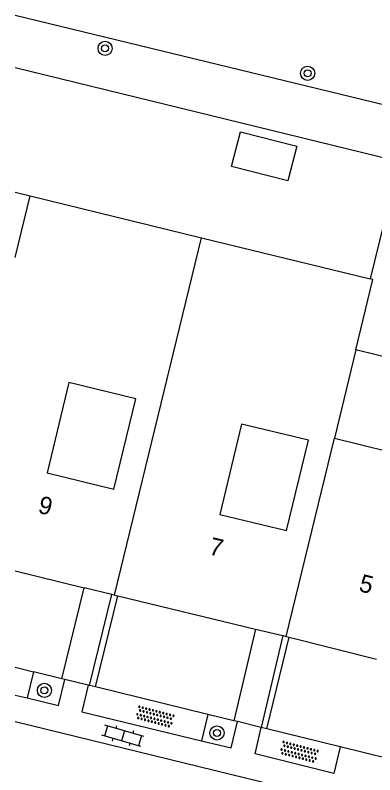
# Model space of a CAD drawing. Extents: x 128999 to 131010, y 395498 to 399007.
# Drawn here: x 129000 to 129020.38, y 397760.91 to 397803.98 of the extents above; entities that cross this region are included whole.
import ezdxf

# ---------------------------------------------------------------- set-up
doc = ezdxf.new("R2010")
doc.units = 0
for name, color, linetype in [('gg-afsc-erfafscheiding', 7, 'Continuous'), ('gg-afsc-muur', 7, 'Continuous'), ('gg-anno-huisnummerreeks BGT', 7, 'Continuous'), ('gg-bbg-bijgebouw', 7, 'Continuous'), ('gg-bbg-gedigitaliseerde bebouwing', 7, 'Continuous'), ('gg-bbg-hoofdgebouw', 7, 'Continuous'), ('gg-bbg-luifel en loopbrug', 7, 'Continuous'), ('gg-bbg-tussenscheiding', 7, 'Continuous'), ('gg-knt-verharding', 7, 'Continuous'), ('gg-kntw-bovenkant insteek waterloop', 7, 'Continuous'), ('gt-symb-boom', 7, 'Continuous'), ('gt-symb-klinker verharding', 7, 'Continuous'), ('gt-symb-overige verharding', 7, 'Continuous')]:
    doc.layers.add(name, color=color, linetype=linetype)

# ---------------------------------------------------------------- blocks, each defined once
blk = doc.blocks.new('gt0-OVH')
at = {"layer": 'gt-symb-overige verharding'}
for points in [[(-0.972, 0.298), (-0.967, 0.308), (-0.965, 0.319), (-0.966, 0.33), (-0.971, 0.34), (-0.978, 0.348), (-0.988, 0.353), (-0.999, 0.355), (-1.01, 0.354), (-1.02, 0.349), (-1.028, 0.342), (-1.033, 0.332), (-1.035, 0.321), (-1.034, 0.31), (-1.029, 0.3), (-1.022, 0.292), (-1.012, 0.287), (-1.001, 0.285), (-0.99, 0.286), (-0.98, 0.291)], [(-0.872, 0.106), (-0.867, 0.116), (-0.865, 0.126), (-0.866, 0.137), (-0.871, 0.147), (-0.878, 0.156), (-0.888, 0.161), (-0.899, 0.163), (-0.91, 0.162), (-0.92, 0.157), (-0.928, 0.15), (-0.933, 0.14), (-0.935, 0.129), (-0.934, 0.118), (-0.929, 0.108), (-0.922, 0.1), (-0.912, 0.095), (-0.901, 0.092), (-0.89, 0.094), (-0.88, 0.098)], [(-0.772, 0.298), (-0.767, 0.308), (-0.765, 0.319), (-0.766, 0.33), (-0.771, 0.34), (-0.778, 0.348), (-0.788, 0.353), (-0.799, 0.355), (-0.81, 0.354), (-0.82, 0.349), (-0.828, 0.342), (-0.833, 0.332), (-0.835, 0.321), (-0.834, 0.31), (-0.829, 0.3), (-0.822, 0.292), (-0.812, 0.287), (-0.801, 0.285), (-0.79, 0.286), (-0.78, 0.291)], [(-0.672, 0.106), (-0.667, 0.116), (-0.665, 0.126), (-0.666, 0.137), (-0.671, 0.147), (-0.678, 0.156), (-0.688, 0.161), (-0.699, 0.163), (-0.71, 0.162), (-0.72, 0.157), (-0.728, 0.15), (-0.733, 0.14), (-0.735, 0.129), (-0.734, 0.118), (-0.729, 0.108), (-0.722, 0.1), (-0.712, 0.095), (-0.701, 0.092), (-0.69, 0.094), (-0.68, 0.098)], [(-0.572, 0.298), (-0.567, 0.308), (-0.565, 0.319), (-0.566, 0.33), (-0.571, 0.34), (-0.578, 0.348), (-0.588, 0.353), (-0.599, 0.355), (-0.61, 0.354), (-0.62, 0.349), (-0.628, 0.342), (-0.633, 0.332), (-0.635, 0.321), (-0.634, 0.31), (-0.629, 0.3), (-0.622, 0.292), (-0.612, 0.287), (-0.601, 0.285), (-0.59, 0.286), (-0.58, 0.291)], [(-0.472, 0.106), (-0.467, 0.116), (-0.465, 0.126), (-0.466, 0.137), (-0.471, 0.147), (-0.478, 0.156), (-0.488, 0.161), (-0.499, 0.163), (-0.51, 0.162), (-0.52, 0.157), (-0.528, 0.15), (-0.533, 0.14), (-0.535, 0.129), (-0.534, 0.118), (-0.529, 0.108), (-0.522, 0.1), (-0.512, 0.095), (-0.501, 0.092), (-0.49, 0.094), (-0.48, 0.098)], [(-0.372, 0.298), (-0.367, 0.308), (-0.365, 0.319), (-0.366, 0.33), (-0.371, 0.34), (-0.378, 0.348), (-0.388, 0.353), (-0.399, 0.355), (-0.41, 0.354), (-0.42, 0.349), (-0.428, 0.342), (-0.433, 0.332), (-0.435, 0.321), (-0.434, 0.31), (-0.429, 0.3), (-0.422, 0.292), (-0.412, 0.287), (-0.401, 0.285), (-0.39, 0.286), (-0.38, 0.291)], [(-0.272, 0.106), (-0.267, 0.116), (-0.265, 0.126), (-0.266, 0.137), (-0.271, 0.147), (-0.278, 0.156), (-0.288, 0.161), (-0.299, 0.163), (-0.31, 0.162), (-0.32, 0.157), (-0.328, 0.15), (-0.333, 0.14), (-0.335, 0.129), (-0.334, 0.118), (-0.329, 0.108), (-0.322, 0.1), (-0.312, 0.095), (-0.301, 0.092), (-0.29, 0.094), (-0.28, 0.098)], [(-0.172, 0.298), (-0.167, 0.308), (-0.165, 0.319), (-0.166, 0.33), (-0.171, 0.34), (-0.178, 0.348), (-0.188, 0.353), (-0.199, 0.355), (-0.21, 0.354), (-0.22, 0.349), (-0.228, 0.342), (-0.233, 0.332), (-0.235, 0.321), (-0.234, 0.31), (-0.229, 0.3), (-0.222, 0.292), (-0.212, 0.287), (-0.201, 0.285), (-0.19, 0.286), (-0.18, 0.291)], [(-0.072, 0.106), (-0.067, 0.116), (-0.065, 0.126), (-0.066, 0.137), (-0.071, 0.147), (-0.078, 0.156), (-0.088, 0.161), (-0.099, 0.163), (-0.11, 0.162), (-0.12, 0.157), (-0.128, 0.15), (-0.133, 0.14), (-0.135, 0.129), (-0.134, 0.118), (-0.129, 0.108), (-0.122, 0.1), (-0.112, 0.095), (-0.101, 0.092), (-0.09, 0.094), (-0.08, 0.098)], [(0.028, 0.298), (0.033, 0.308), (0.035, 0.319), (0.034, 0.33), (0.029, 0.34), (0.022, 0.348), (0.012, 0.353), (0.001, 0.355), (-0.01, 0.354), (-0.02, 0.349), (-0.028, 0.342), (-0.033, 0.332), (-0.035, 0.321), (-0.034, 0.31), (-0.029, 0.3), (-0.022, 0.292), (-0.012, 0.287), (-0.001, 0.285), (0.01, 0.286), (0.02, 0.291)], [(0.128, 0.106), (0.133, 0.116), (0.135, 0.126), (0.134, 0.137), (0.129, 0.147), (0.122, 0.156), (0.112, 0.161), (0.101, 0.163), (0.09, 0.162), (0.08, 0.157), (0.072, 0.15), (0.067, 0.14), (0.065, 0.129), (0.066, 0.118), (0.071, 0.108), (0.078, 0.1), (0.088, 0.095), (0.099, 0.092), (0.11, 0.094), (0.12, 0.098)], [(0.228, 0.298), (0.233, 0.308), (0.235, 0.319), (0.234, 0.33), (0.229, 0.34), (0.222, 0.348), (0.212, 0.353), (0.201, 0.355), (0.19, 0.354), (0.18, 0.349), (0.172, 0.342), (0.167, 0.332), (0.165, 0.321), (0.166, 0.31), (0.171, 0.3), (0.178, 0.292), (0.188, 0.287), (0.199, 0.285), (0.21, 0.286), (0.22, 0.291)], [(0.328, 0.106), (0.333, 0.116), (0.335, 0.126), (0.334, 0.137), (0.329, 0.147), (0.322, 0.156), (0.312, 0.161), (0.301, 0.163), (0.29, 0.162), (0.28, 0.157), (0.272, 0.15), (0.267, 0.14), (0.265, 0.129), (0.266, 0.118), (0.271, 0.108), (0.278, 0.1), (0.288, 0.095), (0.299, 0.092), (0.31, 0.094), (0.32, 0.098)], [(0.428, 0.298), (0.433, 0.308), (0.435, 0.319), (0.434, 0.33), (0.429, 0.34), (0.422, 0.348), (0.412, 0.353), (0.401, 0.355), (0.39, 0.354), (0.38, 0.349), (0.372, 0.342), (0.367, 0.332), (0.365, 0.321), (0.366, 0.31), (0.371, 0.3), (0.378, 0.292), (0.388, 0.287), (0.399, 0.285), (0.41, 0.286), (0.42, 0.291)], [(0.528, 0.106), (0.533, 0.116), (0.535, 0.126), (0.534, 0.137), (0.529, 0.147), (0.522, 0.156), (0.512, 0.161), (0.501, 0.163), (0.49, 0.162), (0.48, 0.157), (0.472, 0.15), (0.467, 0.14), (0.465, 0.129), (0.466, 0.118), (0.471, 0.108), (0.478, 0.1), (0.488, 0.095), (0.499, 0.092), (0.51, 0.094), (0.52, 0.098)], [(0.628, 0.298), (0.633, 0.308), (0.635, 0.319), (0.634, 0.33), (0.629, 0.34), (0.622, 0.348), (0.612, 0.353), (0.601, 0.355), (0.59, 0.354), (0.58, 0.349), (0.572, 0.342), (0.567, 0.332), (0.565, 0.321), (0.566, 0.31), (0.571, 0.3), (0.578, 0.292), (0.588, 0.287), (0.599, 0.285), (0.61, 0.286), (0.62, 0.291)], [(0.728, 0.106), (0.733, 0.116), (0.735, 0.126), (0.734, 0.137), (0.729, 0.147), (0.722, 0.156), (0.712, 0.161), (0.701, 0.163), (0.69, 0.162), (0.68, 0.157), (0.672, 0.15), (0.667, 0.14), (0.665, 0.129), (0.666, 0.118), (0.671, 0.108), (0.678, 0.1), (0.688, 0.095), (0.699, 0.092), (0.71, 0.094), (0.72, 0.098)], [(0.828, 0.298), (0.833, 0.308), (0.835, 0.319), (0.834, 0.33), (0.829, 0.34), (0.822, 0.348), (0.812, 0.353), (0.801, 0.355), (0.79, 0.354), (0.78, 0.349), (0.772, 0.342), (0.767, 0.332), (0.765, 0.321), (0.766, 0.31), (0.771, 0.3), (0.778, 0.292), (0.788, 0.287), (0.799, 0.285), (0.81, 0.286), (0.82, 0.291)], [(0.928, 0.106), (0.933, 0.116), (0.935, 0.126), (0.934, 0.137), (0.929, 0.147), (0.922, 0.156), (0.912, 0.161), (0.901, 0.163), (0.89, 0.162), (0.88, 0.157), (0.872, 0.15), (0.867, 0.14), (0.865, 0.129), (0.866, 0.118), (0.871, 0.108), (0.878, 0.1), (0.888, 0.095), (0.899, 0.092), (0.91, 0.094), (0.92, 0.098)], [(1.028, 0.298), (1.033, 0.308), (1.035, 0.319), (1.034, 0.33), (1.029, 0.34), (1.022, 0.348), (1.012, 0.353), (1.001, 0.355), (0.99, 0.354), (0.98, 0.349), (0.972, 0.342), (0.967, 0.332), (0.965, 0.321), (0.966, 0.31), (0.971, 0.3), (0.978, 0.292), (0.988, 0.287), (0.999, 0.285), (1.01, 0.286), (1.02, 0.291)], [(-0.972, -0.142), (-0.967, -0.132), (-0.965, -0.121), (-0.966, -0.11), (-0.971, -0.1), (-0.978, -0.092), (-0.988, -0.087), (-0.999, -0.085), (-1.01, -0.086), (-1.02, -0.091), (-1.028, -0.098), (-1.033, -0.108), (-1.035, -0.119), (-1.034, -0.13), (-1.029, -0.14), (-1.022, -0.148), (-1.012, -0.153), (-1.001, -0.155), (-0.99, -0.154), (-0.98, -0.149)], [(-0.872, -0.334), (-0.867, -0.324), (-0.865, -0.314), (-0.866, -0.303), (-0.871, -0.293), (-0.878, -0.284), (-0.888, -0.279), (-0.899, -0.277), (-0.91, -0.278), (-0.92, -0.283), (-0.928, -0.29), (-0.933, -0.3), (-0.935, -0.311), (-0.934, -0.322), (-0.929, -0.332), (-0.922, -0.34), (-0.912, -0.345), (-0.901, -0.348), (-0.89, -0.346), (-0.88, -0.342)], [(-0.772, -0.142), (-0.767, -0.132), (-0.765, -0.121), (-0.766, -0.11), (-0.771, -0.1), (-0.778, -0.092), (-0.788, -0.087), (-0.799, -0.085), (-0.81, -0.086), (-0.82, -0.091), (-0.828, -0.098), (-0.833, -0.108), (-0.835, -0.119), (-0.834, -0.13), (-0.829, -0.14), (-0.822, -0.148), (-0.812, -0.153), (-0.801, -0.155), (-0.79, -0.154), (-0.78, -0.149)], [(-0.672, -0.334), (-0.667, -0.324), (-0.665, -0.314), (-0.666, -0.303), (-0.671, -0.293), (-0.678, -0.284), (-0.688, -0.279), (-0.699, -0.277), (-0.71, -0.278), (-0.72, -0.283), (-0.728, -0.29), (-0.733, -0.3), (-0.735, -0.311), (-0.734, -0.322), (-0.729, -0.332), (-0.722, -0.34), (-0.712, -0.345), (-0.701, -0.348), (-0.69, -0.346), (-0.68, -0.342)], [(-0.572, -0.142), (-0.567, -0.132), (-0.565, -0.121), (-0.566, -0.11), (-0.571, -0.1), (-0.578, -0.092), (-0.588, -0.087), (-0.599, -0.085), (-0.61, -0.086), (-0.62, -0.091), (-0.628, -0.098), (-0.633, -0.108), (-0.635, -0.119), (-0.634, -0.13), (-0.629, -0.14), (-0.622, -0.148), (-0.612, -0.153), (-0.601, -0.155), (-0.59, -0.154), (-0.58, -0.149)], [(-0.472, -0.334), (-0.467, -0.324), (-0.465, -0.314), (-0.466, -0.303), (-0.471, -0.293), (-0.478, -0.284), (-0.488, -0.279), (-0.499, -0.277), (-0.51, -0.278), (-0.52, -0.283), (-0.528, -0.29), (-0.533, -0.3), (-0.535, -0.311), (-0.534, -0.322), (-0.529, -0.332), (-0.522, -0.34), (-0.512, -0.345), (-0.501, -0.348), (-0.49, -0.346), (-0.48, -0.342)], [(-0.372, -0.142), (-0.367, -0.132), (-0.365, -0.121), (-0.366, -0.11), (-0.371, -0.1), (-0.378, -0.092), (-0.388, -0.087), (-0.399, -0.085), (-0.41, -0.086), (-0.42, -0.091), (-0.428, -0.098), (-0.433, -0.108), (-0.435, -0.119), (-0.434, -0.13), (-0.429, -0.14), (-0.422, -0.148), (-0.412, -0.153), (-0.401, -0.155), (-0.39, -0.154), (-0.38, -0.149)], [(-0.272, -0.334), (-0.267, -0.324), (-0.265, -0.314), (-0.266, -0.303), (-0.271, -0.293), (-0.278, -0.284), (-0.288, -0.279), (-0.299, -0.277), (-0.31, -0.278), (-0.32, -0.283), (-0.328, -0.29), (-0.333, -0.3), (-0.335, -0.311), (-0.334, -0.322), (-0.329, -0.332), (-0.322, -0.34), (-0.312, -0.345), (-0.301, -0.348), (-0.29, -0.346), (-0.28, -0.342)], [(-0.172, -0.142), (-0.167, -0.132), (-0.165, -0.121), (-0.166, -0.11), (-0.171, -0.1), (-0.178, -0.092), (-0.188, -0.087), (-0.199, -0.085), (-0.21, -0.086), (-0.22, -0.091), (-0.228, -0.098), (-0.233, -0.108), (-0.235, -0.119), (-0.234, -0.13), (-0.229, -0.14), (-0.222, -0.148), (-0.212, -0.153), (-0.201, -0.155), (-0.19, -0.154), (-0.18, -0.149)], [(-0.072, -0.334), (-0.067, -0.324), (-0.065, -0.314), (-0.066, -0.303), (-0.071, -0.293), (-0.078, -0.284), (-0.088, -0.279), (-0.099, -0.277), (-0.11, -0.278), (-0.12, -0.283), (-0.128, -0.29), (-0.133, -0.3), (-0.135, -0.311), (-0.134, -0.322), (-0.129, -0.332), (-0.122, -0.34), (-0.112, -0.345), (-0.101, -0.348), (-0.09, -0.346), (-0.08, -0.342)], [(0.028, -0.142), (0.033, -0.132), (0.035, -0.121), (0.034, -0.11), (0.029, -0.1), (0.022, -0.092), (0.012, -0.087), (0.001, -0.085), (-0.01, -0.086), (-0.02, -0.091), (-0.028, -0.098), (-0.033, -0.108), (-0.035, -0.119), (-0.034, -0.13), (-0.029, -0.14), (-0.022, -0.148), (-0.012, -0.153), (-0.001, -0.155), (0.01, -0.154), (0.02, -0.149)], [(0.128, -0.334), (0.133, -0.324), (0.135, -0.314), (0.134, -0.303), (0.129, -0.293), (0.122, -0.284), (0.112, -0.279), (0.101, -0.277), (0.09, -0.278), (0.08, -0.283), (0.072, -0.29), (0.067, -0.3), (0.065, -0.311), (0.066, -0.322), (0.071, -0.332), (0.078, -0.34), (0.088, -0.345), (0.099, -0.348), (0.11, -0.346), (0.12, -0.342)], [(0.228, -0.142), (0.233, -0.132), (0.235, -0.121), (0.234, -0.11), (0.229, -0.1), (0.222, -0.092), (0.212, -0.087), (0.201, -0.085), (0.19, -0.086), (0.18, -0.091), (0.172, -0.098), (0.167, -0.108), (0.165, -0.119), (0.166, -0.13), (0.171, -0.14), (0.178, -0.148), (0.188, -0.153), (0.199, -0.155), (0.21, -0.154), (0.22, -0.149)], [(0.328, -0.334), (0.333, -0.324), (0.335, -0.314), (0.334, -0.303), (0.329, -0.293), (0.322, -0.284), (0.312, -0.279), (0.301, -0.277), (0.29, -0.278), (0.28, -0.283), (0.272, -0.29), (0.267, -0.3), (0.265, -0.311), (0.266, -0.322), (0.271, -0.332), (0.278, -0.34), (0.288, -0.345), (0.299, -0.348), (0.31, -0.346), (0.32, -0.342)], [(0.428, -0.142), (0.433, -0.132), (0.435, -0.121), (0.434, -0.11), (0.429, -0.1), (0.422, -0.092), (0.412, -0.087), (0.401, -0.085), (0.39, -0.086), (0.38, -0.091), (0.372, -0.098), (0.367, -0.108), (0.365, -0.119), (0.366, -0.13), (0.371, -0.14), (0.378, -0.148), (0.388, -0.153), (0.399, -0.155), (0.41, -0.154), (0.42, -0.149)], [(0.528, -0.334), (0.533, -0.324), (0.535, -0.314), (0.534, -0.303), (0.529, -0.293), (0.522, -0.284), (0.512, -0.279), (0.501, -0.277), (0.49, -0.278), (0.48, -0.283), (0.472, -0.29), (0.467, -0.3), (0.465, -0.311), (0.466, -0.322), (0.471, -0.332), (0.478, -0.34), (0.488, -0.345), (0.499, -0.348), (0.51, -0.346), (0.52, -0.342)], [(0.628, -0.142), (0.633, -0.132), (0.635, -0.121), (0.634, -0.11), (0.629, -0.1), (0.622, -0.092), (0.612, -0.087), (0.601, -0.085), (0.59, -0.086), (0.58, -0.091), (0.572, -0.098), (0.567, -0.108), (0.565, -0.119), (0.566, -0.13), (0.571, -0.14), (0.578, -0.148), (0.588, -0.153), (0.599, -0.155), (0.61, -0.154), (0.62, -0.149)], [(0.728, -0.334), (0.733, -0.324), (0.735, -0.314), (0.734, -0.303), (0.729, -0.293), (0.722, -0.284), (0.712, -0.279), (0.701, -0.277), (0.69, -0.278), (0.68, -0.283), (0.672, -0.29), (0.667, -0.3), (0.665, -0.311), (0.666, -0.322), (0.671, -0.332), (0.678, -0.34), (0.688, -0.345), (0.699, -0.348), (0.71, -0.346), (0.72, -0.342)], [(0.828, -0.142), (0.833, -0.132), (0.835, -0.121), (0.834, -0.11), (0.829, -0.1), (0.822, -0.092), (0.812, -0.087), (0.801, -0.085), (0.79, -0.086), (0.78, -0.091), (0.772, -0.098), (0.767, -0.108), (0.765, -0.119), (0.766, -0.13), (0.771, -0.14), (0.778, -0.148), (0.788, -0.153), (0.799, -0.155), (0.81, -0.154), (0.82, -0.149)], [(0.928, -0.334), (0.933, -0.324), (0.935, -0.314), (0.934, -0.303), (0.929, -0.293), (0.922, -0.284), (0.912, -0.279), (0.901, -0.277), (0.89, -0.278), (0.88, -0.283), (0.872, -0.29), (0.867, -0.3), (0.865, -0.311), (0.866, -0.322), (0.871, -0.332), (0.878, -0.34), (0.888, -0.345), (0.899, -0.348), (0.91, -0.346), (0.92, -0.342)], [(1.028, -0.142), (1.033, -0.132), (1.035, -0.121), (1.034, -0.11), (1.029, -0.1), (1.022, -0.092), (1.012, -0.087), (1.001, -0.085), (0.99, -0.086), (0.98, -0.091), (0.972, -0.098), (0.967, -0.108), (0.965, -0.119), (0.966, -0.13), (0.971, -0.14), (0.978, -0.148), (0.988, -0.153), (0.999, -0.155), (1.01, -0.154), (1.02, -0.149)]]:
    blk.add_lwpolyline(points, close=True, dxfattribs=at)
blk = doc.blocks.new('gt0-BOOM')
at = {"layer": 'gt-symb-boom'}
for radius in [0.4, 0.2]:
    blk.add_circle((0, 0), radius, dxfattribs=at)
blk = doc.blocks.new('gt0-KL1')
at = {"layer": 'gt-symb-klinker verharding'}
for p, q in [((-0.5, 0.3), (-0.5, 0.45)), ((0.5, 0.3), (0.5, 0.45)), ((-1.15, 0.3), (1.15, 0.3)), ((-1, -0.3), (-1, 0.3)), ((0, -0.3), (0, 0.3)), ((1, -0.3), (1, 0.3)), ((-1.15, -0.3), (1.15, -0.3)), ((-0.5, -0.45), (-0.5, -0.3)), ((0.5, -0.45), (0.5, -0.3))]:
    blk.add_line(p, q, dxfattribs=at)

msp = doc.modelspace()

# ---------------------------------------------------------------- linework, layer by layer
at = {"layer": 'gg-afsc-erfafscheiding'}
msp.add_line((129000, 397801.01), (129043.604, 397790.358), dxfattribs=at)
at = {"layer": 'gg-afsc-muur'}
for p, q in [((129004.551, 397765.895), (129005.812, 397771.051)), ((129014.265, 397763.516), (129015.536, 397768.711)), ((129004.551, 397765.895), (129004.205, 397765.98)), ((129014.265, 397763.516), (129013.944, 397763.595))]:
    msp.add_line(p, q, dxfattribs=at)
at = {"layer": 'gg-bbg-bijgebouw'}
msp.add_lwpolyline([(129012.26, 397795.392), (129012.768, 397797.359), (129015.963, 397796.545), (129015.455, 397794.578), (129012.26, 397795.392)], dxfattribs=at)
at = {"layer": 'gg-bbg-gedigitaliseerde bebouwing'}
msp.add_line((129019.31, 397785.003), (129018.092, 397779.989), dxfattribs=at)
for points in [[(129018.092, 397779.989), (129024.217, 397778.489), (129025.444, 397783.501), (129019.31, 397785.003)], [(129001.803, 397778.025), (129005.596, 397777.111), (129006.83, 397782.234), (129003.038, 397783.148), (129001.803, 397778.025)], [(129011.591, 397775.666), (129015.384, 397774.753), (129016.619, 397779.876), (129012.826, 397780.79), (129011.591, 397775.666)]]:
    msp.add_lwpolyline(points, dxfattribs=at)
at = {"layer": 'gg-bbg-hoofdgebouw'}
for p, q in [((129000, 397793.946), (129000.85, 397793.738)), ((129000.85, 397793.738), (129010.563, 397791.361)), ((129010.563, 397791.361), (129020.116, 397789.024)), ((129000, 397772.471), (129003.918, 397771.513)), ((129005.472, 397771.133), (129003.918, 397771.513)), ((129005.634, 397771.093), (129005.472, 397771.133)), ((129005.634, 397771.093), (129005.812, 397771.051)), ((129005.812, 397771.051), (129013.613, 397769.176)), ((129013.613, 397769.176), (129015.169, 397768.802)), ((129015.169, 397768.802), (129015.362, 397768.756)), ((129015.362, 397768.756), (129015.536, 397768.711)), ((129015.536, 397768.711), (129020.475, 397767.461))]:
    msp.add_line(p, q, dxfattribs=at)
msp.add_lwpolyline([(129027.773, 397788.721), (129022.508, 397790.009), (129023.709, 397794.919), (129021.679, 397795.416), (129020.116, 397789.024)], dxfattribs=at)
at = {"layer": 'gg-bbg-luifel en loopbrug'}
for p, q in [((129002.651, 397766.36), (129003.918, 397771.513)), ((129004.205, 397765.98), (129005.472, 397771.133)), ((129013.613, 397769.176), (129012.39, 397763.975)), ((129015.169, 397768.802), (129013.944, 397763.595)), ((129002.808, 397766.322), (129002.651, 397766.36)), ((129004.139, 397765.996), (129002.808, 397766.322)), ((129004.205, 397765.98), (129004.139, 397765.996)), ((129012.596, 397763.925), (129012.39, 397763.975)), ((129013.944, 397763.595), (129012.596, 397763.925))]:
    msp.add_line(p, q, dxfattribs=at)
at = {"layer": 'gg-bbg-tussenscheiding'}
for p, q in [((129000, 397790.244), (129000.85, 397793.738)), ((129005.634, 397771.093), (129010.563, 397791.361)), ((129015.362, 397768.756), (129018.092, 397779.989))]:
    msp.add_line(p, q, dxfattribs=at)
msp.add_lwpolyline([(129019.31, 397785.003), (129020.278, 397788.984), (129020.116, 397789.024)], dxfattribs=at)
at = {"layer": 'gg-knt-verharding'}
for p, q in [((129000, 397767.009), (129001.039, 397766.755)), ((129001.039, 397766.755), (129000.677, 397765.268)), ((129002.651, 397766.36), (129001.039, 397766.755)), ((129010.924, 397764.334), (129004.551, 397765.895)), ((129000, 397765.433), (129000.677, 397765.268)), ((129010.924, 397764.334), (129010.559, 397762.844)), ((129012.39, 397763.975), (129010.924, 397764.334)), ((129000, 397763.932), (129018.962, 397759.303)), ((129018.426, 397762.497), (129014.265, 397763.516)), ((129021.175, 397761.823), (129018.426, 397762.497))]:
    msp.add_line(p, q, dxfattribs=at)
for points in [[(129000.677, 397765.268), (129002.458, 397764.835), (129002.808, 397766.322)], [(129004.139, 397765.996), (129003.776, 397764.485), (129010.559, 397762.844)], [(129010.559, 397762.844), (129012.246, 397762.436), (129012.596, 397763.925)], [(129018.426, 397762.497), (129018.064, 397760.989), (129013.599, 397762.102), (129013.944, 397763.595)]]:
    msp.add_lwpolyline(points, dxfattribs=at)
at = {"layer": 'gg-kntw-bovenkant insteek waterloop'}
msp.add_lwpolyline([(129000, 397803.976), (129043.92, 397793.315), (129052.477, 397790.715)], dxfattribs=at)

# ---------------------------------------------------------------- block references
at = {"layer": 'gt-symb-boom'}
for p in [(129005.094, 397802.096), (129016.574, 397800.681), (129001.655, 397765.698)]:
    msp.add_blockref('gt0-BOOM', p, dxfattribs=at)
at = {"layer": 'gt-symb-boom', "rotation": -98.97262661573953}
msp.add_blockref('gt0-BOOM', (129011.438, 397763.282), dxfattribs=at)
at = {"layer": 'gt-symb-klinker verharding', "rotation": 163.92082762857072}
msp.add_blockref('gt0-KL1', (129006.106, 397763.119), dxfattribs=at)
at = {"layer": 'gt-symb-overige verharding', "rotation": -14.77272395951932}
for p in [(129007.921, 397764.202), (129016.095, 397762.202)]:
    msp.add_blockref('gt0-OVH', p, dxfattribs=at)

# ---------------------------------------------------------------- texts
at = {"layer": 'gg-anno-huisnummerreeks BGT'}
for s, rotation, p in [('9', 346.2, (129001.244, 397775.774)), ('7', 346.5, (129010.93, 397773.421)), ('5', 345.8, (129019.429, 397771.335))]:
    msp.add_text(s, height=1, rotation=rotation, dxfattribs=at).set_placement(p)

doc.saveas('drawing.dxf')
